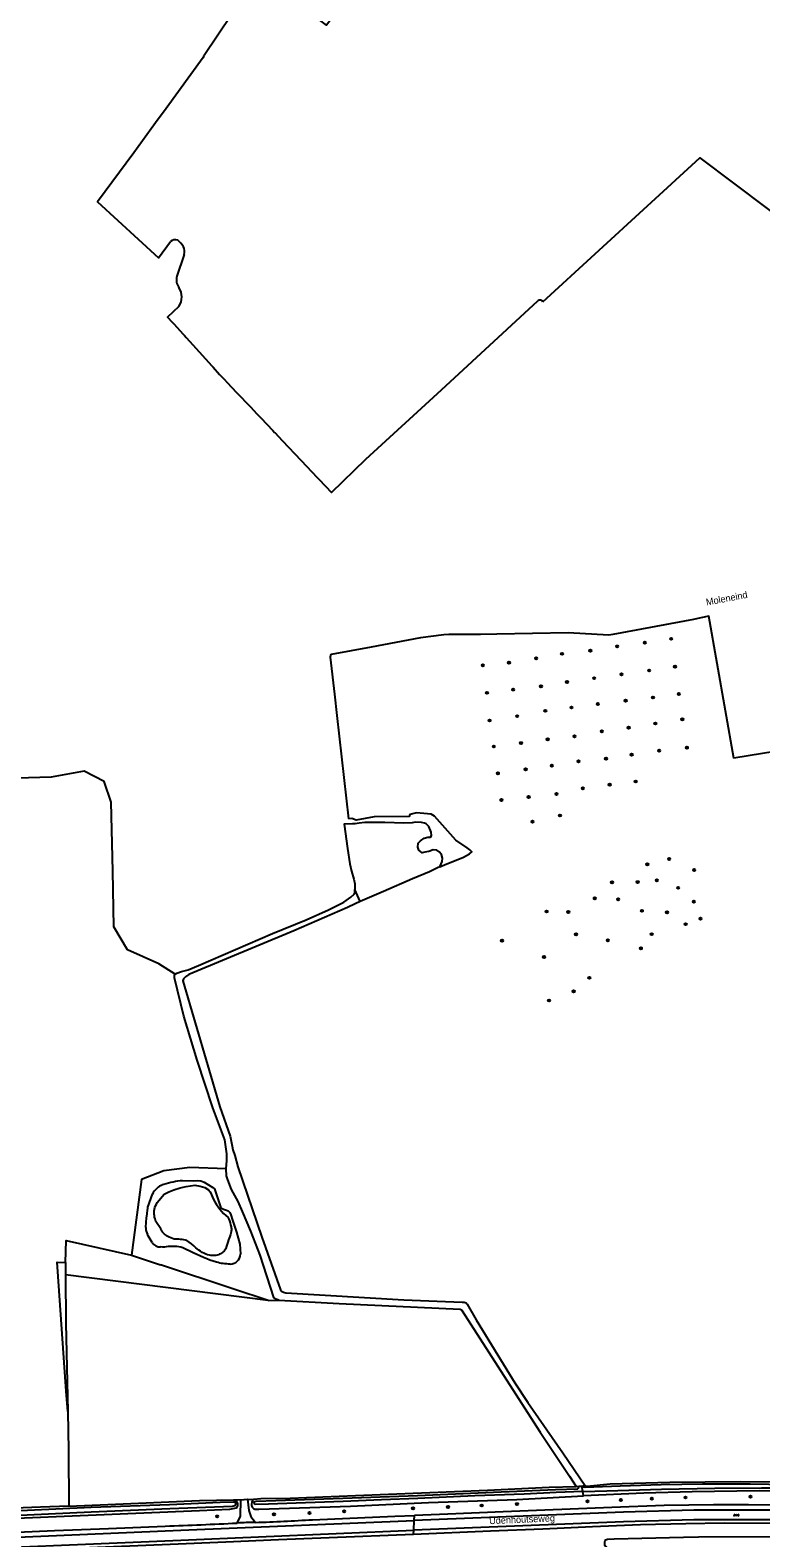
# Model space of a CAD drawing. Extents: x 133000 to 136000, y 400500 to 403500.
# Drawn here: x 134440 to 134708, y 402500 to 403053 of the extents above; entities that cross this region are included whole.
import ezdxf

# ---------------------------------------------------------------- set-up
doc = ezdxf.new("R2010")
doc.units = 0
for name, color, linetype in [('gg-anno-openbare ruimte label', 7, 'Continuous'), ('gg-knt-verharding', 7, 'Continuous'), ('gg-knt-verharding nz', 7, 'Continuous'), ('gg-kntw-bovenkant insteek waterloop', 7, 'Continuous'), ('gg-kntw-waterlijn', 7, 'Continuous'), ('gt-grn-weggrens', 7, 'Continuous'), ('gt-symb-boom', 7, 'Continuous'), ('gt-symb-gesloten verharding', 7, 'Continuous'), ('gx-grn-maaiveld', 7, 'Continuous')]:
    doc.layers.add(name, color=color, linetype=linetype)

# ---------------------------------------------------------------- blocks, each defined once
blk = doc.blocks.new('gt0-BOOM')
at = {"layer": 'gt-symb-boom'}
for radius in [0.4, 0.2]:
    blk.add_circle((0, 0), radius, dxfattribs=at)
blk = doc.blocks.new('gt0-GESVH1')
at = {"layer": 'gt-symb-gesloten verharding'}
for p, q in [((-0.99, -0.26), (0.01, 0.24)), ((0.01, -0.26), (-0.99, 0.24)), ((0.01, 0.24), (1.01, -0.26)), ((1.01, 0.24), (0.01, -0.26))]:
    blk.add_line(p, q, dxfattribs=at)

msp = doc.modelspace()

# ---------------------------------------------------------------- linework, layer by layer
at = {"layer": 'gg-knt-verharding'}
for points in [[(134515.91, 402505.2), (134517.08, 402507.74), (134517.23, 402513.7), (134519.68, 402513.93), (134520.23, 402509.78), (134520.93, 402507.6), (134522.61, 402505.44)], [(134543.57, 402506.45), (134573.83, 402507.69), (134581.04, 402508)], [(134735.01, 402504.53), (134734.55, 402504.55), (134725.84, 402504.87), (134714.43, 402505.1), (134694.67, 402505.15), (134680.68, 402504.96), (134664.03, 402504.52), (134646.36, 402503.82), (134628.12, 402503.01), (134608.93, 402502.24), (134580.7, 402501.05)], [(134580.7, 402501.05), (134549.65, 402499.73), (134531.09, 402499.01), (134511.76, 402498.16), (134491.26, 402497.29), (134470.54, 402496.46), (134450.03, 402495.61), (134431.43, 402494.83), (134411.3, 402493.97), (134392.65, 402493.18), (134373.34, 402492.38), (134352.32, 402491.46), (134333.38, 402490.68), (134313.9, 402489.9), (134294.61, 402489.07)], [(134370.55, 402499.25), (134389.76, 402499.96), (134408.96, 402500.78), (134429.59, 402501.6), (134448.89, 402502.45), (134468.72, 402503.23), (134489.53, 402504.09)]]:
    msp.add_lwpolyline(points, dxfattribs=at)
for centre, radius, start, end in [((134393.55, 405097.29), 2594.98, 272.1195, 272.70261), ((134523.76, 402380.96), 124.49, 90.5266, 93.6118), ((134473.16, 403754.23), 1249.77, 272.26762, 273.22943)]:
    msp.add_arc(centre, radius, start, end, dxfattribs=at)
at = {"layer": 'gg-knt-verharding nz'}
for points in [[(134395.06, 402498.32), (134495.28, 402502.55), (134580.95, 402506.2)], [(134746.76, 402505.42), (134730.25, 402505.96), (134716.73, 402506.41), (134683.53, 402506.4), (134657.81, 402505.62), (134580.78, 402502.62)], [(134746.86, 402508.99), (134730.25, 402509.53), (134716.73, 402509.97), (134683.53, 402509.96), (134657.81, 402509.18), (134580.95, 402506.2)], [(134395.84, 402494.76), (134495.28, 402498.89), (134580.78, 402502.62)]]:
    msp.add_lwpolyline(points, dxfattribs=at)
at = {"layer": 'gg-kntw-bovenkant insteek waterloop'}
for points in [[(134515.95, 402512.67), (134516.09, 402512.22), (134516, 402511.56), (134515.53, 402510.66), (134513.15, 402510.24), (134502.14, 402509.76), (134464.09, 402508.07), (134429.06, 402506.59), (134394.19, 402505.16), (134376.46, 402504.31), (134370.06, 402504.47), (134369.27, 402505.48), (134369.05, 402506.9), (134369.34, 402508.11)], [(134454.12, 402511.48), (134443.72, 402511.03), (134421.31, 402510.14), (134397.9, 402509.32), (134370.85, 402508.65), (134369.37, 402508.23), (134369.34, 402508.11)], [(134454.12, 402511.48), (134468.43, 402512.09), (134502.14, 402513.47), (134514.63, 402513.78)], [(134514.63, 402513.78), (134515.79, 402513.2), (134515.95, 402512.67)]]:
    msp.add_lwpolyline(points, dxfattribs=at)
at = {"layer": 'gg-kntw-waterlijn'}
msp.add_line((134641.42, 402518.71), (134641.02, 402517.78), dxfattribs=at)
for points in [[(134743.17, 402521.87), (134743.04, 402521.86), (134741.34, 402521.78), (134737.85, 402521.22), (134735.92, 402520.85), (134731.95, 402519.4), (134730.34, 402519.13), (134729.12, 402519.02), (134717.93, 402519.26), (134704.25, 402519.45), (134686.81, 402519.47), (134671.65, 402519.26), (134656.52, 402518.76), (134643.71, 402518.26), (134642.98, 402518.36), (134642.77, 402518.74)], [(134642.77, 402516.77), (134633.1, 402516.48), (134621.25, 402515.85), (134603.23, 402515.19), (134582.22, 402514.26), (134568.89, 402513.73), (134554.81, 402513.18), (134530.73, 402512.25), (134527.43, 402512.11), (134522.57, 402511.97), (134522.29, 402512.21), (134522.15, 402512.64), (134522.43, 402513.15), (134522.93, 402513.27), (134530.15, 402513.51), (134554.72, 402514.34), (134582.1, 402515.29), (134607.19, 402516.41), (134632.82, 402517.52), (134641.02, 402517.78)], [(134642.77, 402516.77), (134651.7, 402517.04), (134671.76, 402517.62), (134691.26, 402518.07), (134708.43, 402518.18), (134725.84, 402518.1), (134729.97, 402517.99), (134731.26, 402518.07), (134732.96, 402518.6), (134736.42, 402519.87), (134738.09, 402520.24), (134740.95, 402520.64), (134742.69, 402520.93), (134742.7, 402520.93)], [(134370.11, 402507.22), (134369.85, 402506.32), (134370.17, 402505.53), (134372.86, 402505.42), (134393.13, 402506.27), (134425.62, 402507.59), (134462.29, 402509.39), (134491.19, 402510.56), (134514.26, 402511.4), (134515.2, 402511.62), (134515.45, 402512.18), (134515.42, 402512.6), (134514.62, 402512.89), (134509.67, 402512.75), (134491.09, 402511.95), (134462.35, 402510.88), (134438.94, 402509.84), (134425.24, 402509.53), (134392.98, 402508.1), (134372.34, 402507.59), (134370.69, 402507.54), (134370.11, 402507.22)]]:
    msp.add_lwpolyline(points, dxfattribs=at)
at = {"layer": 'gt-grn-weggrens'}
for p, q in [((134580.78, 402502.62), (134580.95, 402506.2)), ((134580.95, 402506.2), (134581.04, 402508)), ((134580.7, 402501.05), (134580.78, 402502.62))]:
    msp.add_line(p, q, dxfattribs=at)
at = {"layer": 'gx-grn-maaiveld'}
for p, q in [((134496.41, 402971.09), (134493.72, 402963.08)), ((134561.09, 402733.43), (134559.13, 402737.9)), ((134452.93, 402600.89), (134452.84, 402596.37)), ((134477.08, 402603.55), (134487.82, 402600.01)), ((134527.24, 402586.99), (134452.84, 402596.37)), ((134527.24, 402586.99), (134531.24, 402587.05)), ((134640.43, 402518.69), (134641.42, 402518.71)), ((134641.42, 402518.71), (134642.47, 402518.73)), ((134642.47, 402518.73), (134642.77, 402518.74)), ((134642.77, 402516.77), (134642.47, 402518.73)), ((134643.76, 402518.76), (134642.77, 402518.74)), ((134643.03, 402515.16), (134642.77, 402516.77)), ((134514.63, 402513.78), (134522.08, 402514.03))]:
    msp.add_line(p, q, dxfattribs=at)
for points in [[(134671.84, 403163), (134582.13, 403099.36), (134548.77, 403055.23), (134523.83, 403074.08), (134503.85, 403044.13)], [(134503.38, 403043.43), (134489.85, 403024.63), (134485.92, 403019.39), (134477.99, 403008.44), (134464.69, 402990.35), (134487, 402969.81), (134491.46, 402975.79)], [(134628.18, 402953.64), (134685.83, 403006.59), (134722.93, 402978.67)], [(134494.52, 402951.96), (134490.33, 402948.1), (134492.07, 402946.22), (134492.79, 402945.44), (134495.96, 402941.98), (134496.58, 402941.31), (134497.22, 402940.6), (134499.67, 402937.88), (134506.65, 402930.14), (134507.11, 402929.63), (134509.49, 402927), (134511.14, 402925.25), (134512.26, 402924.07), (134515.71, 402920.43), (134520.8, 402915.06), (134523.14, 402912.59), (134524.62, 402911.03), (134529.01, 402906.4), (134529.64, 402905.74), (134529.73, 402905.64), (134532.59, 402902.62), (134539.3, 402895.53), (134539.47, 402895.36), (134545.33, 402889.17), (134546.01, 402888.46), (134550.51, 402883.71), (134563.18, 402895.84), (134590.9, 402921.33), (134626.33, 402954.07)], [(134733.65, 402791.82), (134698.32, 402786.04), (134689.04, 402838.19), (134686.19, 402837.64), (134683.47, 402837.02), (134653.82, 402831.46), (134652.36, 402831.22), (134637.5, 402832.1), (134611.29, 402831.63), (134611.27, 402831.63), (134605.28, 402831.48), (134593.61, 402831.56), (134591.84, 402831.43), (134583.28, 402830.25), (134565.17, 402826.89), (134550.42, 402824.18), (134550.13, 402823.74), (134550.12, 402823.18), (134551.61, 402809.65), (134552.48, 402801.77), (134556.85, 402763.86)], [(134493.21, 402706.83), (134487.15, 402710.57), (134475.64, 402715.73), (134470.62, 402724.19), (134470.22, 402744.57), (134469.69, 402769.97), (134467.05, 402777.51), (134459.77, 402781.34), (134447.6, 402779.1), (134418.36, 402778.3), (134418.36, 402803.04), (134419.11, 402810.42)], [(134590.27, 402746.22), (134592.04, 402746.9), (134599.05, 402749.79), (134599.06, 402749.79), (134601.25, 402750.95), (134602.04, 402751.75), (134601.32, 402752.48), (134600.32, 402753.14), (134596.15, 402756), (134588.34, 402764.84), (134587.1, 402765.58), (134581.71, 402766.02), (134579.32, 402765.43), (134579.08, 402764.64), (134566.26, 402764.56), (134559.56, 402763.29), (134558.04, 402764), (134556.85, 402763.86)], [(134590.27, 402746.22), (134590.77, 402747.27), (134591.24, 402748.2), (134591.33, 402749.32), (134590.98, 402750.71), (134590.12, 402751.73), (134589.23, 402752.29), (134587.82, 402752.42), (134586.28, 402751.82), (134584.85, 402751.52), (134583.83, 402751.29), (134582.58, 402752.3), (134582.2, 402753.4), (134582.35, 402754.86), (134583.17, 402755.77), (134584.52, 402756.66), (134585.9, 402757.05), (134586.85, 402757.11), (134587.27, 402757.65), (134587.15, 402758.97), (134586.27, 402761.01), (134585.34, 402761.93), (134584.64, 402762.25), (134583.6, 402762.46), (134581.4, 402762.6), (134580.11, 402762.31), (134577.06, 402762.23), (134570.08, 402762.43), (134562.79, 402762.49), (134560.67, 402762.23), (134559.26, 402762.01), (134558.23, 402761.99), (134555.22, 402761.85), (134556.42, 402752.94), (134557.31, 402747.28), (134557.93, 402744.66), (134558.76, 402741.68), (134559.06, 402739.98), (134559.13, 402737.9)], [(134590.27, 402746.22), (134589.53, 402745.87), (134586.5, 402744.36), (134580.27, 402741.77), (134569.59, 402737.18), (134561.09, 402733.43)], [(134493.21, 402706.83), (134493.75, 402707.11), (134495.5, 402707.74), (134497.88, 402708.31), (134501.72, 402710.01), (134528.93, 402721.71), (134541.31, 402726.72), (134549.46, 402730.4), (134555.09, 402733.22), (134557.67, 402735.09), (134558.9, 402736.1), (134559.09, 402736.67), (134559.13, 402737.9)], [(134561.09, 402733.43), (134559.23, 402732.61), (134556.39, 402731.28), (134536.76, 402722.7), (134498.22, 402706.64), (134496.94, 402705.8), (134496.21, 402705.12), (134495.96, 402704.35), (134509.56, 402658.03), (134513.34, 402647.3), (134514.02, 402643.64), (134514.27, 402642.33), (134515.03, 402640.25), (134516.18, 402636.05), (134524.95, 402610.19), (134531.8, 402590.82), (134532.18, 402590.36), (134532.92, 402590.01), (134533.82, 402589.78), (134577.15, 402587.19), (134598.53, 402586.36), (134599.25, 402586.33), (134599.96, 402586.05), (134600.29, 402585.69), (134600.35, 402585.63), (134603.65, 402579.86), (134611.66, 402566.93), (134617.89, 402556.76), (134622.69, 402549.5), (134635.51, 402530.96), (134643.76, 402518.76)], [(134511.92, 402635.27), (134512.12, 402638.39), (134512.07, 402640.78), (134511.33, 402645.9), (134507.03, 402657.75), (134501.19, 402675.14), (134496.37, 402691.4), (134492.92, 402705.49), (134492.92, 402706.49), (134493.21, 402706.83)], [(134511.92, 402635.27), (134498.55, 402635.76), (134488.95, 402634.55), (134480.82, 402631.41), (134477.08, 402603.55)], [(134531.24, 402587.05), (134530.06, 402587.46), (134529.42, 402588.07), (134524.32, 402603.61), (134520.94, 402612.42), (134517.9, 402619.68), (134516.28, 402623.29), (134513.83, 402627.67), (134512.5, 402631.26), (134512.03, 402632.71), (134511.92, 402635.27)], [(134492.71, 402627.61), (134494.94, 402628.36), (134497.2, 402628.86), (134500.4, 402629.24), (134502.31, 402628.89), (134504.05, 402628.48), (134505.45, 402627.56), (134506.02, 402626.85), (134506.51, 402625.79), (134507.2, 402624.08), (134507.71, 402623.15), (134508.27, 402622.24), (134508.88, 402621.36), (134509.52, 402620.52), (134510.22, 402619.7), (134510.95, 402618.92), (134511.71, 402618.19), (134512.52, 402617.49), (134512.81, 402616.83), (134513.08, 402616.16), (134513.3, 402615.47), (134513.49, 402614.77), (134513.61, 402614.42), (134513.69, 402614.05), (134513.76, 402613.68), (134513.79, 402613.3), (134513.79, 402612.92), (134513.76, 402612.54), (134513.71, 402612.17), (134513.44, 402611.13), (134513.23, 402610.46), (134512.98, 402609.81), (134512.69, 402609.17), (134512.5, 402608.39), (134512.29, 402607.62), (134512.05, 402606.86), (134511.8, 402606.1), (134511.6, 402605.75), (134511.37, 402605.41), (134511.11, 402605.1), (134510.82, 402604.8), (134510.51, 402604.54), (134510.18, 402604.3), (134509.83, 402604.09), (134509.47, 402603.91), (134509.04, 402603.74), (134508.59, 402603.6), (134508.12, 402603.5), (134507.65, 402603.44), (134507.18, 402603.41), (134506.7, 402603.43), (134506.23, 402603.48), (134505.77, 402603.56), (134505.08, 402603.77), (134504.39, 402604.01), (134503.73, 402604.3), (134503.07, 402604.63), (134502.45, 402605.01), (134501.84, 402605.42), (134501.27, 402605.86), (134500.73, 402606.34), (134499.98, 402607.06), (134499.19, 402607.74), (134498.35, 402608.36), (134497.48, 402608.92), (134496.9, 402609.08), (134496.32, 402609.21), (134495.73, 402609.31), (134495.14, 402609.4), (134494.55, 402609.46), (134493.95, 402609.49), (134493.35, 402609.51), (134492.76, 402609.5), (134492.13, 402609.67), (134491.52, 402609.9), (134490.94, 402610.18), (134489.97, 402610.74), (134489.58, 402611.01), (134489.21, 402611.32), (134488.86, 402611.66), (134488.55, 402612.03), (134488.27, 402612.42), (134488.03, 402612.83), (134487.83, 402613.26), (134486.09, 402615.91), (134485.9, 402616.43), (134485.75, 402616.96), (134485.62, 402617.5), (134485.51, 402618.04), (134485.43, 402618.64), (134485.41, 402619.25), (134485.44, 402619.86), (134485.52, 402620.46), (134485.69, 402621.11), (134485.93, 402621.74), (134486.24, 402622.34), (134486.6, 402622.91), (134489.09, 402625.99), (134490.78, 402626.9), (134492.71, 402627.61)], [(134488.55, 402629.51), (134488.99, 402629.69), (134489.83, 402629.94), (134490.68, 402630.18), (134491.54, 402630.38), (134492.4, 402630.57), (134493.27, 402630.72), (134494.15, 402630.85), (134495.02, 402630.95), (134495.9, 402631.02), (134499.86, 402630.91), (134501.25, 402631), (134502.62, 402630.88), (134503.81, 402630.4), (134506.95, 402628.5), (134507.65, 402628), (134509.79, 402621.34), (134510.14, 402620.88), (134510.88, 402620.46), (134512.04, 402620.16), (134512.66, 402619.86), (134513.19, 402619.22), (134513.6, 402618.36), (134514.18, 402616.41), (134514.96, 402614.23), (134515.69, 402612.03), (134516.34, 402609.81), (134516.94, 402607.57), (134517.04, 402605.93), (134517.08, 402603.93)], [(134482.4, 402613.75), (134482.52, 402615.7), (134482.65, 402617.21), (134482.82, 402618.71), (134483.03, 402620.21), (134483.08, 402620.73), (134483.16, 402621.24), (134484.78, 402626)], [(134484.68, 402608.25), (134483.2, 402610.75), (134482.99, 402611.14)], [(134452.93, 402600.89), (134453.08, 402608.99), (134477.08, 402603.55)], [(134513.35, 402600.34), (134512.71, 402600.33), (134512.07, 402600.35), (134511.42, 402600.39), (134510.78, 402600.47), (134510.14, 402600.57), (134509.51, 402600.7), (134508.89, 402600.86), (134508.27, 402601.05), (134507.08, 402601.38), (134505.9, 402601.76), (134504.74, 402602.21), (134503.61, 402602.7), (134499.79, 402604.5), (134495.99, 402606.34), (134495.24, 402606.55), (134494.48, 402606.7), (134493.71, 402606.78), (134492.17, 402606.82), (134491.39, 402606.8), (134490.62, 402606.73), (134489.86, 402606.62), (134489.18, 402606.58), (134488.5, 402606.57), (134487.82, 402606.6)], [(134453.7, 402546.17), (134453.14, 402553.64), (134449.8, 402600.96), (134452.93, 402600.89)], [(134527.24, 402586.99), (134514.75, 402591.13), (134487.82, 402600.01)], [(134452.84, 402596.37), (134453.04, 402578.67), (134453.7, 402546.17)], [(134531.24, 402587.05), (134553.39, 402585.87), (134597.8, 402583.77), (134598.29, 402583.53), (134627.19, 402538.56), (134637.96, 402522.48), (134640.43, 402518.69)], [(134453.7, 402546.17), (134453.99, 402531.92), (134454.12, 402511.48)], [(134643.76, 402518.76), (134644.37, 402518.77), (134652.81, 402519.65), (134674.76, 402520.2), (134700.72, 402520.44), (134713.97, 402520.4), (134728.62, 402520), (134731.27, 402520.12), (134734.05, 402520.92), (134738.74, 402522.49), (134739.9, 402522.84), (134741.12, 402523.12), (134742.2, 402523.39), (134743.28, 402523.64), (134744.24, 402524.1)], [(134522.08, 402514.03), (134524.62, 402514.21), (134535.34, 402514.41), (134559.31, 402515.28), (134583.56, 402516.31), (134607.77, 402517.34), (134630.51, 402518.38), (134640.43, 402518.69)], [(134741.99, 402519.56), (134741.58, 402519.73), (134741.02, 402519.76), (134740.01, 402519.63), (134738.15, 402519.11), (134735.25, 402518.16), (134732.74, 402517.34), (134731.15, 402516.84), (134729.59, 402516.67), (134727.06, 402516.71), (134707.58, 402517.05), (134682.95, 402516.7), (134665.25, 402516.24), (134643.03, 402515.16)], [(134522.08, 402514.03), (134521.55, 402513.53), (134521.28, 402512.87), (134521.12, 402512.11), (134521.21, 402511.61), (134521.47, 402511.03), (134521.94, 402510.51), (134522.45, 402510.28), (134523.92, 402510.31), (134557.48, 402511.39), (134586.18, 402512.78), (134618.62, 402513.86), (134643.03, 402515.16)], [(134690.79, 402511.93), (134672.69, 402511.62), (134653.5, 402510.96), (134613.64, 402509.3), (134593.21, 402508.53), (134581.04, 402508)], [(134727.66, 402511.53), (134715.85, 402511.82), (134715.37, 402511.83), (134714.73, 402511.84), (134703.67, 402511.96), (134703.08, 402511.96), (134702.65, 402511.96), (134690.79, 402511.93)], [(134651.67, 402496.32), (134651.32, 402496.54), (134651.05, 402496.84), (134650.92, 402497.1), (134650.86, 402497.71), (134650.87, 402498.34), (134650.99, 402498.83), (134651.21, 402499.11), (134651.88, 402499.31), (134654.39, 402499.4), (134679.82, 402500), (134685.27, 402500.17), (134712.14, 402500.25), (134718.9, 402500.14), (134719.55, 402499.97), (134719.76, 402499.8), (134719.81, 402499.32), (134719.81, 402498.8), (134719.68, 402498.26), (134719.43, 402497.83), (134719.09, 402497.54), (134718.32, 402497.36)]]:
    msp.add_lwpolyline(points, dxfattribs=at)
for centre, radius, start, end in [((134502.96, 403044.21), 0.887, 297.9009, 354.719), ((134493.08, 402974.35), 2.16, 62.5215, 138.4615), ((134489.36, 402970), 7.86, 29.5133, 53.047), ((134493.43, 402972.25), 3.21, 338.7587, 30.1904), ((134498.85, 402961.93), 5.26, 167.3714, 214.4676), ((134489.22, 402955.45), 6.35, 326.591, 33.409), ((134627.06, 402953.03), 1.27, 28.9963, 125.0145), ((134491.55, 402622.53), 7.6, 113.2202, 152.8137), ((134487.66, 402613.57), 5.27, 178.0471, 207.4703), ((134487.79, 402610.36), 3.76, 214.2266, 270.3709), ((134513.36, 402604.06), 3.73, 269.8658, 357.9281)]:
    msp.add_arc(centre, radius, start, end, dxfattribs=at)

# ---------------------------------------------------------------- block references
at = {"layer": 'gt-symb-boom'}
for p in [(134645.59, 402825.55), (134655.43, 402827.13), (134665.6, 402828.5), (134675.24, 402829.92), (134606.12, 402820.2), (134615.71, 402821.16), (134625.71, 402822.78), (134635.19, 402824.4), (134646.98, 402815.46), (134657.04, 402816.86), (134667.17, 402818.29), (134676.7, 402819.68), (134607.63, 402810.11), (134617.27, 402811.29), (134627.44, 402812.47), (134637.02, 402814.04), (134678.07, 402809.68), (134629.04, 402803.46), (134638.69, 402804.69), (134648.34, 402806.02), (134658.55, 402807.19), (134668.59, 402808.36), (134608.59, 402799.95), (134618.71, 402801.54), (134669.47, 402798.82), (134679.35, 402800.38), (134629.95, 402792.99), (134639.76, 402794.09), (134649.82, 402795.96), (134659.64, 402797.27), (134610.17, 402790.39), (134620.16, 402791.63), (134660.74, 402787.36), (134670.87, 402788.87), (134681.04, 402789.98), (134621.83, 402781.98), (134631.46, 402783.37), (134641.22, 402784.94), (134651.34, 402785.93), (134611.65, 402780.54), (134652.69, 402776.34), (134662.26, 402777.54), (134612.94, 402770.72), (134622.93, 402771.84), (134633.18, 402772.93), (134642.84, 402775), (134634.43, 402765.06), (134624.35, 402762.79), (134674.52, 402749.07), (134666.5, 402747.12), (134683.73, 402745.05), (134653.55, 402740.48), (134662.95, 402740.59), (134669.99, 402741.23), (134677.83, 402738.47), (134647.21, 402734.6), (134655.79, 402734.29), (134683.59, 402733.4), (134629.53, 402729.8), (134637.48, 402729.59), (134664.52, 402730.05), (134673.75, 402729.51), (134686.04, 402727.17), (134640.33, 402721.39), (134668.12, 402721.45), (134680.57, 402725.13), (134613.16, 402719.05), (134652, 402719.21), (134664.15, 402716.27), (134628.59, 402713.1), (134645.23, 402705.42), (134639.45, 402700.49), (134630.43, 402697.1), (134580.49, 402510.64), (134593.33, 402511.11), (134605.71, 402511.65), (134618.63, 402512.18), (134644.56, 402513.17), (134656.76, 402513.7), (134668.18, 402514.15), (134680.53, 402514.59), (134704.4, 402514.88), (134508.56, 402507.65), (134529.42, 402508.45), (134542.46, 402508.93), (134555.19, 402509.52)]:
    msp.add_blockref('gt0-BOOM', p, dxfattribs=at)
at = {"layer": 'gt-symb-gesloten verharding', "rotation": -0.2291818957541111}
msp.add_blockref('gt0-GESVH1', (134699.2, 402508.13), dxfattribs=at)

# ---------------------------------------------------------------- texts
at = {"layer": 'gg-anno-openbare ruimte label'}
for s, rotation, p in [('Moleneind', 10.8, (134688.31, 402842.11)), ('Udenhoutseweg', 2.5, (134608.5, 402504.79))]:
    msp.add_text(s, height=2.5, rotation=rotation, dxfattribs=at).set_placement(p)

doc.saveas('drawing.dxf')
